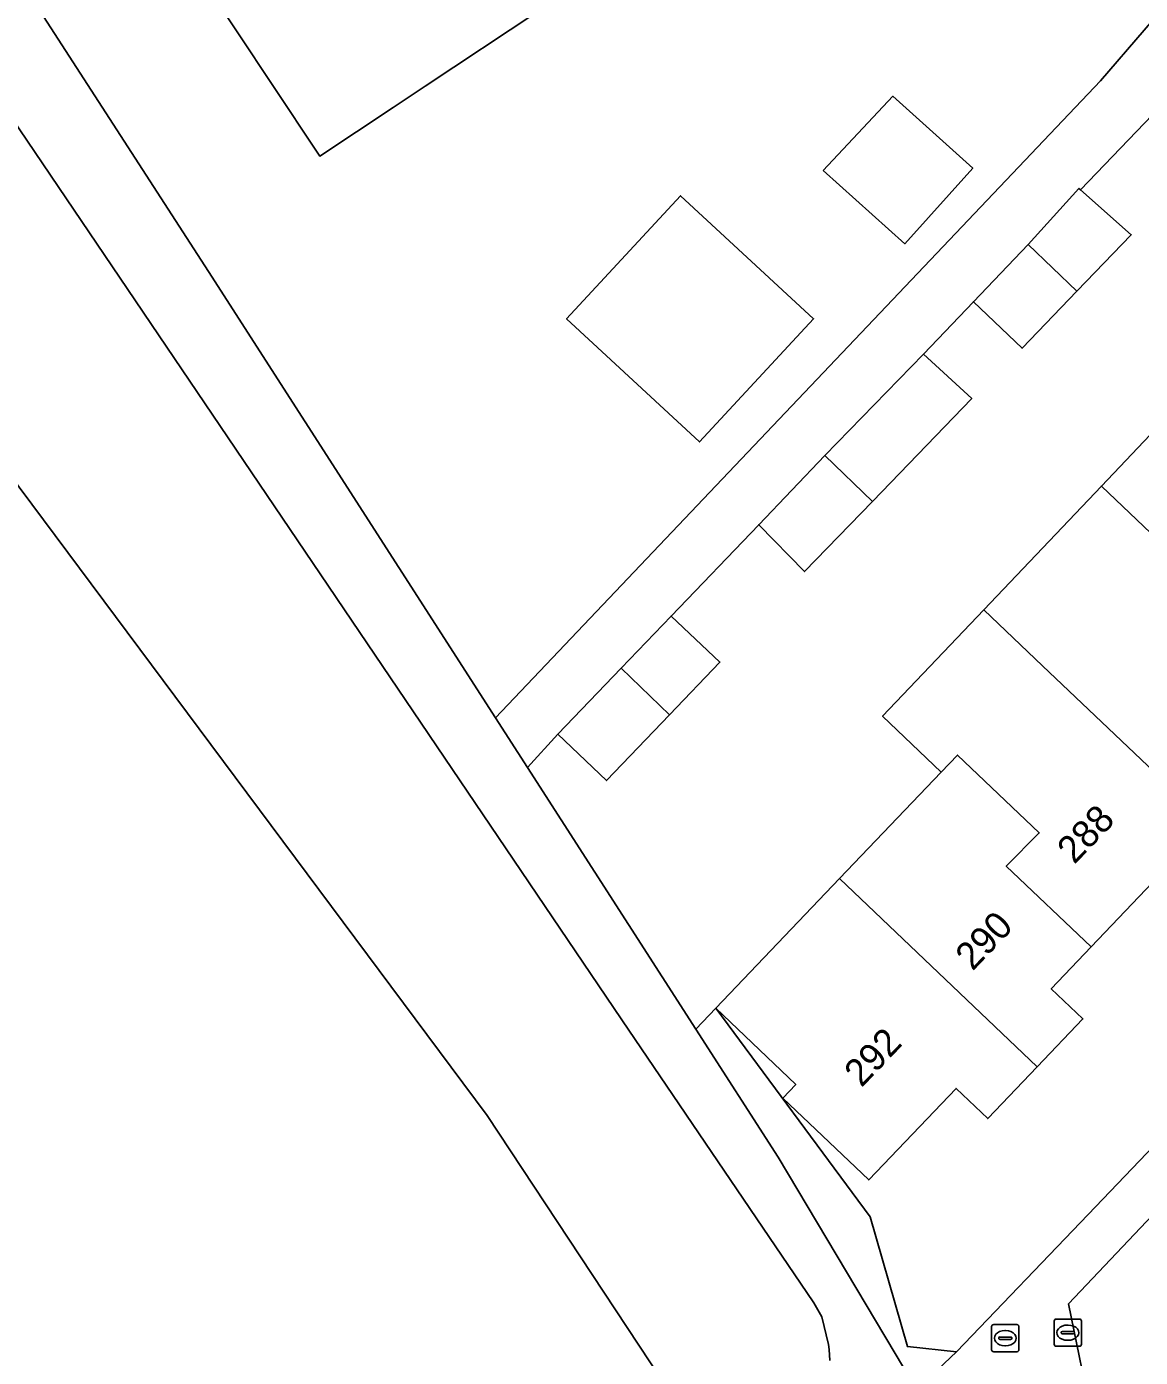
# Model space of a CAD drawing. Extents: x 158472 to 159562, y 388525 to 389606.
# Drawn here: x 158602.12 to 158642.99, y 388856.57 to 388905.44 of the extents above; entities that cross this region are included whole.
import ezdxf

# ---------------------------------------------------------------- set-up
doc = ezdxf.new("R2010")
doc.units = 0
for name, color, linetype in [('IMGEO_Brandkraan', 7, 'Continuous'), ('IMGEO_Erf', 7, 'Continuous'), ('IMGEO_Groenvoorziening', 7, 'Continuous'), ('IMGEO_Oever', 7, 'Continuous'), ('IMGEO_Pand', 7, 'Continuous'), ('IMGEO_Pand_nummerreeks', 7, 'Continuous'), ('IMGEO_Rijbaan_lokaal_open', 7, 'Continuous'), ('IMGEO_Rioolput', 7, 'Continuous'), ('IMGEO_Voetpad_open', 7, 'Continuous'), ('IMGEO_Walbescherming', 7, 'Continuous'), ('IMGEO_Waterloop', 7, 'Continuous')]:
    doc.layers.add(name, color=color, linetype=linetype)

msp = doc.modelspace()

# ---------------------------------------------------------------- linework, layer by layer
at = {"layer": 'IMGEO_Brandkraan'}
for p, q in [((158637.61, 388857.776), (158638.462, 388857.776)), ((158637.535, 388856.85), (158637.535, 388857.702)), ((158637.794, 388857.27), (158637.794, 388857.282)), ((158637.837, 388857.319), (158638.235, 388857.319)), ((158638.023, 388857.556), (158638.048, 388857.556)), ((158638.278, 388857.282), (158638.278, 388857.27)), ((158638.536, 388857.702), (158638.536, 388856.85)), ((158638.232, 388857.233), (158637.834, 388857.233)), ((158638.046, 388856.996), (158638.021, 388856.996)), ((158638.462, 388856.776), (158637.61, 388856.776))]:
    msp.add_line(p, q, dxfattribs=at)
for points in [[(158637.61, 388857.776), (158638.462, 388857.776)], [(158637.535, 388856.85), (158637.535, 388857.702)], [(158638.536, 388857.702), (158638.536, 388856.85)], [(158638.462, 388856.776), (158637.61, 388856.776)]]:
    msp.add_lwpolyline(points, dxfattribs=at)
for centre, radius, start, end in [((158637.612, 388857.7), 0.0765, 91.552, 178.448), ((158637.612, 388857.7), 0.0765, 91.552, 178.448), ((158638.46, 388857.7), 0.0765, 1.552, 88.448), ((158638.46, 388857.7), 0.0765, 1.552, 88.448), ((158637.834, 388857.279), 0.0403, 85.8775, 175.7526), ((158637.831, 388857.269), 0.0366, 178.938, 274.7102), ((158638.235, 388857.276), 0.043, 264.8664, 352.4533), ((158638.239, 388857.281), 0.0386, 1.7309, 96.639), ((158637.612, 388856.852), 0.0765, 181.552, 268.448), ((158637.612, 388856.852), 0.0765, 181.552, 268.448), ((158638.46, 388856.852), 0.0765, 271.552, 358.448), ((158638.46, 388856.852), 0.0765, 271.552, 358.448)]:
    msp.add_arc(centre, radius, start, end, dxfattribs=at)
for centre, major_axis, ratio, start_param, end_param in [((158638.022, 388857.276), (-0.387, 0.002), 0.722429, 4.712389, 7.853982), ((158638.047, 388857.276), (-0.39, 0.002), 0.717154, 1.570796, 4.712389)]:
    msp.add_ellipse(centre, major_axis=major_axis, ratio=ratio, start_param=start_param, end_param=end_param, dxfattribs=at)
at = {"layer": 'IMGEO_Erf'}
for points in [[(158594.387, 388918.732), (158608.797, 388896.446), (158619.328, 388880.057), (158641.527, 388903.446), (158647.946, 388910.907)], [(158646.076, 388904.95), (158640.8, 388899.447), (158642.661, 388897.8), (158640.658, 388895.728), (158638.654, 388893.632), (158636.868, 388895.34), (158635.037, 388893.416), (158636.807, 388891.779), (158633.158, 388888.003), (158630.67, 388885.429), (158628.988, 388887.15), (158625.772, 388883.791), (158627.563, 388882.103), (158625.713, 388880.17), (158623.397, 388877.751), (158621.619, 388879.453), (158620.502, 388878.229), (158626.676, 388868.621), (158627.412, 388869.393), (158631.951, 388874.151), (158635.686, 388878.066), (158633.53, 388880.124), (158637.246, 388884.018), (158641.567, 388888.565), (158644.692, 388891.853)], [(158643.694, 388874.274), (158641.182, 388871.642), (158639.721, 388870.11), (158640.884, 388869.001), (158639.202, 388867.237), (158637.391, 388865.339), (158636.231, 388866.446), (158633.027, 388863.087), (158629.875, 388866.094), (158630.349, 388866.591), (158627.412, 388869.393), (158633.081, 388861.728), (158634.442, 388856.969), (158636.245, 388856.776), (158641.079, 388861.821), (158644.581, 388865.476)]]:
    msp.add_lwpolyline(points, dxfattribs=at)
for points in [[(158608.754, 388909.523), (158612.92, 388912.286), (158614.678, 388909.635), (158617.345, 388911.405), (158620.917, 388906.02), (158616.751, 388903.257), (158615.566, 388902.471), (158612.879, 388900.689), (158611.112, 388903.353), (158607.549, 388908.724)], [(158631.357, 388900.154), (158633.913, 388902.882), (158636.842, 388900.242), (158634.345, 388897.467)], [(158626.12, 388899.227), (158631, 388894.712), (158626.816, 388890.19), (158621.935, 388894.705)]]:
    msp.add_lwpolyline(points, close=True, dxfattribs=at)
at = {"layer": 'IMGEO_Groenvoorziening'}
msp.add_lwpolyline([(158627.412, 388869.393), (158626.676, 388868.621), (158629.697, 388863.919), (158633.989, 388856.71), (158637.134, 388851.426), (158638.186, 388852.471), (158634.88, 388855.474), (158636.245, 388856.776), (158634.442, 388856.969), (158633.081, 388861.728)], close=True, dxfattribs=at)
at = {"layer": 'IMGEO_Oever'}
for points in [[(158588.816, 388920.958), (158623.969, 388868.967), (158631.007, 388858.576), (158631.309, 388858.057), (158631.554, 388857.039), (158631.575, 388856.863), (158631.598, 388856.459)], [(158637.134, 388851.426), (158633.989, 388856.71), (158629.697, 388863.919), (158626.676, 388868.621), (158620.502, 388878.229), (158619.328, 388880.057), (158608.797, 388896.446), (158594.387, 388918.732)]]:
    msp.add_lwpolyline(points, dxfattribs=at)
at = {"layer": 'IMGEO_Pand'}
for points in [[(158608.754, 388909.523), (158607.549, 388908.724), (158611.112, 388903.353), (158612.879, 388900.689), (158615.566, 388902.471), (158616.751, 388903.257), (158620.917, 388906.02), (158617.345, 388911.405), (158614.678, 388909.635), (158612.92, 388912.286)], [(158631.357, 388900.154), (158634.345, 388897.467), (158636.842, 388900.242), (158633.913, 388902.882)], [(158640.8, 388899.447), (158640.741, 388899.5), (158638.872, 388897.436), (158640.658, 388895.728), (158642.661, 388897.8)], [(158621.935, 388894.705), (158626.816, 388890.19), (158631, 388894.712), (158626.12, 388899.227)], [(158640.658, 388895.728), (158638.872, 388897.436), (158636.868, 388895.34), (158638.654, 388893.632)], [(158635.037, 388893.416), (158631.416, 388889.686), (158633.158, 388888.003), (158636.807, 388891.779)], [(158648.663, 388879.445), (158651.199, 388882.103), (158652.286, 388881.066), (158654.082, 388882.949), (158646.868, 388889.785), (158645.314, 388891.262), (158644.692, 388891.853), (158641.567, 388888.565), (158646.72, 388883.65), (158645.52, 388882.44)], [(158633.158, 388888.003), (158631.416, 388889.686), (158628.988, 388887.15), (158630.67, 388885.429)], [(158641.567, 388888.565), (158637.246, 388884.018), (158639.407, 388881.965), (158646.641, 388875.09), (158648.296, 388876.825), (158647.18, 388877.89), (158648.663, 388879.445), (158645.52, 388882.44), (158646.72, 388883.65)], [(158625.772, 388883.791), (158623.942, 388881.879), (158625.713, 388880.17), (158627.563, 388882.103)], [(158639.407, 388881.965), (158637.246, 388884.018), (158633.53, 388880.124), (158635.686, 388878.066), (158636.282, 388878.69), (158639.28, 388875.83), (158638.07, 388874.61), (158641.182, 388871.642), (158643.694, 388874.274), (158644.829, 388873.191), (158646.641, 388875.09)], [(158625.713, 388880.17), (158623.942, 388881.879), (158621.619, 388879.453), (158623.397, 388877.751)], [(158635.686, 388878.066), (158631.951, 388874.151), (158639.202, 388867.237), (158640.884, 388869.001), (158639.721, 388870.11), (158641.182, 388871.642), (158638.07, 388874.61), (158639.28, 388875.83), (158636.282, 388878.69)], [(158631.951, 388874.151), (158627.412, 388869.393), (158630.349, 388866.591), (158629.875, 388866.094), (158633.027, 388863.087), (158636.231, 388866.446), (158637.391, 388865.339), (158639.202, 388867.237)]]:
    msp.add_lwpolyline(points, close=True, dxfattribs=at)
at = {"layer": 'IMGEO_Rijbaan_lokaal_open'}
msp.add_lwpolyline([(158680.692, 388903.184), (158673.719, 388894.796), (158666.738, 388886.416), (158640.359, 388858.532), (158641.243, 388854.184)], dxfattribs=at)
at = {"layer": 'IMGEO_Rioolput'}
for p, q in [((158639.831, 388857.052), (158639.831, 388857.904)), ((158639.906, 388857.978), (158640.758, 388857.978)), ((158640.319, 388857.758), (158640.344, 388857.758)), ((158640.832, 388857.904), (158640.832, 388857.052)), ((158640.09, 388857.472), (158640.09, 388857.484)), ((158640.528, 388857.435), (158640.13, 388857.435)), ((158640.133, 388857.521), (158640.531, 388857.521)), ((158640.574, 388857.484), (158640.574, 388857.472)), ((158640.758, 388856.978), (158639.906, 388856.978)), ((158640.342, 388857.198), (158640.317, 388857.198))]:
    msp.add_line(p, q, dxfattribs=at)
for points in [[(158639.831, 388857.052), (158639.831, 388857.904)], [(158639.906, 388857.978), (158640.758, 388857.978)], [(158640.832, 388857.904), (158640.832, 388857.052)], [(158640.758, 388856.978), (158639.906, 388856.978)]]:
    msp.add_lwpolyline(points, dxfattribs=at)
for centre, radius, start, end in [((158639.908, 388857.902), 0.0765, 91.552, 178.448), ((158639.908, 388857.902), 0.0765, 91.552, 178.448), ((158640.756, 388857.902), 0.0765, 1.552, 88.448), ((158640.756, 388857.902), 0.0765, 1.552, 88.448), ((158640.13, 388857.481), 0.0403, 85.8775, 175.7526), ((158640.127, 388857.471), 0.0366, 178.938, 274.7102), ((158640.531, 388857.478), 0.043, 264.8664, 352.4533), ((158640.535, 388857.483), 0.0386, 1.7309, 96.639), ((158639.908, 388857.054), 0.0765, 181.552, 268.448), ((158639.908, 388857.054), 0.0765, 181.552, 268.448), ((158640.756, 388857.054), 0.0765, 271.552, 358.448), ((158640.756, 388857.054), 0.0765, 271.552, 358.448)]:
    msp.add_arc(centre, radius, start, end, dxfattribs=at)
for centre, major_axis, ratio, start_param, end_param in [((158640.318, 388857.478), (-0.387, 0.002), 0.722429, 4.712389, 7.853982), ((158640.343, 388857.478), (-0.39, 0.002), 0.717154, 1.570796, 4.712389)]:
    msp.add_ellipse(centre, major_axis=major_axis, ratio=ratio, start_param=start_param, end_param=end_param, dxfattribs=at)
at = {"layer": 'IMGEO_Voetpad_open'}
for points in [[(158647.946, 388910.907), (158641.527, 388903.446), (158619.328, 388880.057), (158620.502, 388878.229), (158621.619, 388879.453), (158623.942, 388881.879), (158625.772, 388883.791), (158628.988, 388887.15), (158631.416, 388889.686), (158635.037, 388893.416), (158636.868, 388895.34), (158638.872, 388897.436), (158640.741, 388899.5), (158640.8, 388899.447), (158646.076, 388904.95)], [(158661.42, 388883.05), (158644.581, 388865.476), (158641.079, 388861.821), (158636.245, 388856.776), (158634.88, 388855.474), (158638.186, 388852.471), (158641.243, 388854.184), (158640.359, 388858.532), (158666.738, 388886.416), (158673.719, 388894.796), (158680.692, 388903.184)]]:
    msp.add_lwpolyline(points, dxfattribs=at)
at = {"layer": 'IMGEO_Walbescherming'}
msp.add_lwpolyline([(158631.007, 388858.576), (158623.969, 388868.967)], dxfattribs=at)
at = {"layer": 'IMGEO_Waterloop'}
for points in [[(158543.739, 388966.588), (158619.023, 388865.457), (158628.44, 388851.177)], [(158631.598, 388856.459), (158631.575, 388856.863), (158631.554, 388857.039), (158631.309, 388858.057), (158631.007, 388858.576), (158623.969, 388868.967), (158588.816, 388920.958)]]:
    msp.add_lwpolyline(points, dxfattribs=at)

# ---------------------------------------------------------------- texts
at = {"layer": 'IMGEO_Pand_nummerreeks'}
for s, rotation, p in [('288', 46.3466, (158640.57, 388874.65)), ('290', 46.3466, (158636.837, 388870.738)), ('292', 46.3529, (158632.758, 388866.455))]:
    msp.add_text(s, height=1, rotation=rotation, dxfattribs=at).set_placement(p)

doc.saveas('drawing.dxf')
